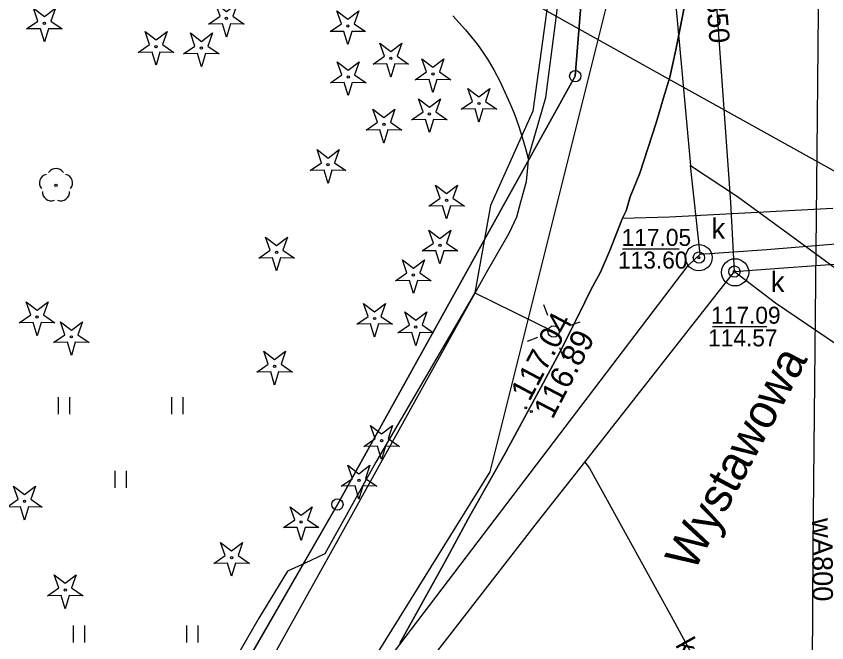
# Model space of a CAD drawing. Extents: x 6434771 to 6436222, y 5663454 to 5664782.
# Drawn here: x 6435105.2 to 6435140.97, y 5664054.62 to 5664082.27 of the extents above; entities that cross this region are included whole.
import ezdxf

# ---------------------------------------------------------------- set-up
doc = ezdxf.new("R2010")
doc.units = 0
for name, color, linetype in [('Warstwa 1', 7, 'Continuous'), ('Warstwa 10', 7, 'Continuous'), ('Warstwa 11', 7, 'Continuous'), ('Warstwa 12', 7, 'Continuous'), ('Warstwa 13', 7, 'Continuous'), ('Warstwa 14', 7, 'Continuous'), ('Warstwa 15', 7, 'Continuous'), ('Warstwa 2', 7, 'Continuous'), ('Warstwa 25', 7, 'Continuous'), ('Warstwa 4', 7, 'Continuous'), ('Warstwa 5', 7, 'Continuous'), ('Warstwa 6', 7, 'Continuous'), ('Warstwa 7', 7, 'Continuous'), ('Warstwa 8', 7, 'Continuous'), ('Warstwa 9', 7, 'Continuous')]:
    doc.layers.add(name, color=color, linetype=linetype)

msp = doc.modelspace()

# ---------------------------------------------------------------- linework, layer by layer
at = {"layer": 'Warstwa 1'}
for p, q in [((6435129.873, 5664079.629), (6435133.231, 5664121.51)), ((6435129.873, 5664079.629), (6435133.231, 5664121.51)), ((6435119.373, 5664060.725), (6435129.873, 5664079.629)), ((6435119.373, 5664060.725), (6435129.873, 5664079.629)), ((6435099.605, 5664026.362), (6435119.373, 5664060.725)), ((6435099.605, 5664026.362), (6435119.373, 5664060.725))]:
    msp.add_line(p, q, dxfattribs=at)
at = {"layer": 'Warstwa 10'}
msp.add_lwpolyline([(6435120.946, 5664086.8), (6435133.821, 5664079.593), (6435142.697, 5664074.676)], dxfattribs=at)
for points in [[(6435113.694, 5664081.921), (6435114.196, 5664082.268), (6435113.994, 5664082.844), (6435114.479, 5664082.474), (6435114.964, 5664082.844), (6435114.762, 5664082.268), (6435115.264, 5664081.921), (6435114.654, 5664081.935), (6435114.479, 5664081.351), (6435114.304, 5664081.935)], [(6435105.661, 5664081.709), (6435106.163, 5664082.056), (6435105.961, 5664082.632), (6435106.446, 5664082.262), (6435106.931, 5664082.632), (6435106.729, 5664082.056), (6435107.231, 5664081.709), (6435106.621, 5664081.723), (6435106.446, 5664081.139), (6435106.271, 5664081.723)], [(6435119.051, 5664081.591), (6435119.553, 5664081.938), (6435119.351, 5664082.514), (6435119.836, 5664082.144), (6435120.321, 5664082.514), (6435120.119, 5664081.938), (6435120.621, 5664081.591), (6435120.011, 5664081.605), (6435119.836, 5664081.021), (6435119.661, 5664081.605)], [(6435110.587, 5664080.678), (6435111.089, 5664081.025), (6435110.887, 5664081.601), (6435111.372, 5664081.231), (6435111.857, 5664081.601), (6435111.655, 5664081.025), (6435112.157, 5664080.678), (6435111.547, 5664080.692), (6435111.372, 5664080.108), (6435111.197, 5664080.692)], [(6435112.588, 5664080.609), (6435113.09, 5664080.956), (6435112.888, 5664081.532), (6435113.373, 5664081.162), (6435113.858, 5664081.532), (6435113.656, 5664080.956), (6435114.158, 5664080.609), (6435113.548, 5664080.623), (6435113.373, 5664080.039), (6435113.198, 5664080.623)], [(6435120.947, 5664080.155), (6435121.449, 5664080.502), (6435121.247, 5664081.078), (6435121.732, 5664080.708), (6435122.217, 5664081.078), (6435122.015, 5664080.502), (6435122.517, 5664080.155), (6435121.907, 5664080.169), (6435121.732, 5664079.585), (6435121.557, 5664080.169)], [(6435119.069, 5664079.338), (6435119.571, 5664079.685), (6435119.369, 5664080.261), (6435119.854, 5664079.891), (6435120.339, 5664080.261), (6435120.137, 5664079.685), (6435120.639, 5664079.338), (6435120.029, 5664079.352), (6435119.854, 5664078.768), (6435119.679, 5664079.352)], [(6435122.808, 5664079.47), (6435123.31, 5664079.817), (6435123.108, 5664080.393), (6435123.593, 5664080.023), (6435124.078, 5664080.393), (6435123.876, 5664079.817), (6435124.378, 5664079.47), (6435123.768, 5664079.484), (6435123.593, 5664078.9), (6435123.418, 5664079.484)], [(6435124.838, 5664078.164), (6435125.34, 5664078.511), (6435125.138, 5664079.087), (6435125.623, 5664078.717), (6435126.108, 5664079.087), (6435125.906, 5664078.511), (6435126.408, 5664078.164), (6435125.798, 5664078.178), (6435125.623, 5664077.594), (6435125.448, 5664078.178)], [(6435122.652, 5664077.704), (6435123.154, 5664078.051), (6435122.952, 5664078.627), (6435123.437, 5664078.257), (6435123.922, 5664078.627), (6435123.72, 5664078.051), (6435124.222, 5664077.704), (6435123.612, 5664077.718), (6435123.437, 5664077.134), (6435123.262, 5664077.718)], [(6435120.644, 5664077.243), (6435121.146, 5664077.59), (6435120.944, 5664078.166), (6435121.429, 5664077.796), (6435121.914, 5664078.166), (6435121.712, 5664077.59), (6435122.214, 5664077.243), (6435121.604, 5664077.257), (6435121.429, 5664076.673), (6435121.254, 5664077.257)], [(6435118.176, 5664075.461), (6435118.678, 5664075.808), (6435118.476, 5664076.384), (6435118.961, 5664076.014), (6435119.446, 5664076.384), (6435119.244, 5664075.808), (6435119.746, 5664075.461), (6435119.136, 5664075.475), (6435118.961, 5664074.891), (6435118.786, 5664075.475)], [(6435123.407, 5664073.896), (6435123.909, 5664074.243), (6435123.707, 5664074.819), (6435124.192, 5664074.449), (6435124.677, 5664074.819), (6435124.475, 5664074.243), (6435124.977, 5664073.896), (6435124.367, 5664073.91), (6435124.192, 5664073.326), (6435124.017, 5664073.91)], [(6435123.116, 5664071.911), (6435123.618, 5664072.258), (6435123.416, 5664072.834), (6435123.901, 5664072.464), (6435124.386, 5664072.834), (6435124.184, 5664072.258), (6435124.686, 5664071.911), (6435124.076, 5664071.925), (6435123.901, 5664071.341), (6435123.726, 5664071.925)], [(6435115.905, 5664071.601), (6435116.407, 5664071.948), (6435116.205, 5664072.524), (6435116.69, 5664072.154), (6435117.175, 5664072.524), (6435116.973, 5664071.948), (6435117.475, 5664071.601), (6435116.865, 5664071.615), (6435116.69, 5664071.031), (6435116.515, 5664071.615)], [(6435121.943, 5664070.6), (6435122.445, 5664070.947), (6435122.243, 5664071.523), (6435122.728, 5664071.153), (6435123.213, 5664071.523), (6435123.011, 5664070.947), (6435123.513, 5664070.6), (6435122.903, 5664070.614), (6435122.728, 5664070.03), (6435122.553, 5664070.614)], [(6435105.339, 5664068.74), (6435105.841, 5664069.087), (6435105.639, 5664069.663), (6435106.124, 5664069.293), (6435106.609, 5664069.663), (6435106.407, 5664069.087), (6435106.909, 5664068.74), (6435106.299, 5664068.754), (6435106.124, 5664068.17), (6435105.949, 5664068.754)], [(6435120.23, 5664068.677), (6435120.732, 5664069.024), (6435120.53, 5664069.6), (6435121.015, 5664069.23), (6435121.5, 5664069.6), (6435121.298, 5664069.024), (6435121.8, 5664068.677), (6435121.19, 5664068.691), (6435121.015, 5664068.107), (6435120.84, 5664068.691)], [(6435122.049, 5664068.301), (6435122.551, 5664068.648), (6435122.349, 5664069.224), (6435122.834, 5664068.854), (6435123.319, 5664069.224), (6435123.117, 5664068.648), (6435123.619, 5664068.301), (6435123.009, 5664068.315), (6435122.834, 5664067.731), (6435122.659, 5664068.315)], [(6435106.851, 5664067.868), (6435107.353, 5664068.215), (6435107.151, 5664068.791), (6435107.636, 5664068.421), (6435108.121, 5664068.791), (6435107.919, 5664068.215), (6435108.421, 5664067.868), (6435107.811, 5664067.882), (6435107.636, 5664067.298), (6435107.461, 5664067.882)], [(6435115.822, 5664066.566), (6435116.324, 5664066.913), (6435116.122, 5664067.489), (6435116.607, 5664067.119), (6435117.092, 5664067.489), (6435116.89, 5664066.913), (6435117.392, 5664066.566), (6435116.782, 5664066.58), (6435116.607, 5664065.996), (6435116.432, 5664066.58)], [(6435120.542, 5664063.284), (6435121.044, 5664063.631), (6435120.842, 5664064.207), (6435121.327, 5664063.837), (6435121.812, 5664064.207), (6435121.61, 5664063.631), (6435122.112, 5664063.284), (6435121.502, 5664063.298), (6435121.327, 5664062.714), (6435121.152, 5664063.298)], [(6435119.543, 5664061.529), (6435120.045, 5664061.876), (6435119.843, 5664062.452), (6435120.328, 5664062.082), (6435120.813, 5664062.452), (6435120.611, 5664061.876), (6435121.113, 5664061.529), (6435120.503, 5664061.543), (6435120.328, 5664060.959), (6435120.153, 5664061.543)], [(6435104.782, 5664060.604), (6435105.284, 5664060.951), (6435105.082, 5664061.527), (6435105.567, 5664061.157), (6435106.052, 5664061.527), (6435105.85, 5664060.951), (6435106.352, 5664060.604), (6435105.742, 5664060.618), (6435105.567, 5664060.034), (6435105.392, 5664060.618)], [(6435116.99, 5664059.701), (6435117.492, 5664060.048), (6435117.29, 5664060.624), (6435117.775, 5664060.254), (6435118.26, 5664060.624), (6435118.058, 5664060.048), (6435118.56, 5664059.701), (6435117.95, 5664059.715), (6435117.775, 5664059.131), (6435117.6, 5664059.715)], [(6435113.922, 5664058.125), (6435114.424, 5664058.472), (6435114.222, 5664059.048), (6435114.707, 5664058.678), (6435115.192, 5664059.048), (6435114.99, 5664058.472), (6435115.492, 5664058.125), (6435114.882, 5664058.139), (6435114.707, 5664057.555), (6435114.532, 5664058.139)], [(6435106.581, 5664056.694), (6435107.083, 5664057.041), (6435106.881, 5664057.617), (6435107.366, 5664057.247), (6435107.851, 5664057.617), (6435107.649, 5664057.041), (6435108.151, 5664056.694), (6435107.541, 5664056.708), (6435107.366, 5664056.124), (6435107.191, 5664056.708)]]:
    msp.add_lwpolyline(points, close=True, dxfattribs=at)
for centre, radius in [((6435106.446, 5664081.964), 0.05), ((6435114.479, 5664082.176), 0.05), ((6435119.836, 5664081.846), 0.05), ((6435111.372, 5664080.933), 0.05), ((6435113.373, 5664080.864), 0.05), ((6435121.732, 5664080.41), 0.05), ((6435129.873, 5664079.629), 0.25), ((6435119.854, 5664079.593), 0.05), ((6435123.593, 5664079.725), 0.05), ((6435125.623, 5664078.419), 0.05), ((6435123.437, 5664077.959), 0.05), ((6435121.429, 5664077.498), 0.05), ((6435118.961, 5664075.716), 0.05), ((6435124.192, 5664074.151), 0.05), ((6435123.901, 5664072.166), 0.05), ((6435116.69, 5664071.856), 0.05), ((6435122.728, 5664070.855), 0.05), ((6435106.124, 5664068.995), 0.05), ((6435121.015, 5664068.932), 0.05), ((6435122.834, 5664068.556), 0.05), ((6435107.636, 5664068.123), 0.05), ((6435116.607, 5664066.821), 0.05), ((6435121.327, 5664063.539), 0.05), ((6435120.328, 5664061.784), 0.05), ((6435105.567, 5664060.859), 0.05), ((6435119.373, 5664060.725), 0.25), ((6435117.775, 5664059.956), 0.05), ((6435114.707, 5664058.38), 0.05), ((6435107.366, 5664056.949), 0.05)]:
    msp.add_circle(centre, radius, dxfattribs=at)
at = {"layer": 'Warstwa 11'}
msp.add_circle((6435106.958, 5664074.805), 0.05, dxfattribs=at)
for centre, start, end in [((6435106.958, 5664075.18), 30.1471, 149.8529), ((6435106.601, 5664074.921), 102.1471, 221.8529), ((6435107.315, 5664074.921), 318.1471, 77.8529), ((6435106.738, 5664074.502), 174.1471, 293.8529), ((6435107.178, 5664074.502), 246.1471, 5.8529)]:
    msp.add_arc(centre, 0.375, start, end, dxfattribs=at)
at = {"layer": 'Warstwa 12'}
for points in [[(6435141, 5664096.944), (6435140.712, 5664094.875), (6435140.541, 5664077.81), (6435140.348, 5664058.843), (6435140.244, 5664037.853), (6435131.538, 5664021.545), (6435121.662, 5664002.962), (6435115.163, 5663990.896), (6435113.532, 5663987.769), (6435105.974, 5663975.592), (6435096.975, 5663960.761), (6435093.444, 5663955.018), (6435088.979, 5663947.571), (6435088.964, 5663946.347), (6435089.697, 5663946.338), (6435089.709, 5663947.336), (6435089.904, 5663947.79), (6435099.437, 5663963.329), (6435112.073, 5663983.894), (6435114.868, 5663988.39), (6435124.041, 5664005.528), (6435134.579, 5664025.286), (6435141.037, 5664037.344)], [(6435081.671, 5663992.367), (6435091.931, 5664003.014), (6435098.512, 5664012.955), (6435110.903, 5664037.666), (6435126.121, 5664062.163), (6435134.221, 5664094.6)], [(6435128.904, 5664084.701), (6435127.994, 5664078.081), (6435126.138, 5664073.922), (6435125.44, 5664070.063), (6435121.077, 5664062.589), (6435118.82, 5664058.548), (6435117.953, 5664058.128), (6435117.168, 5664057.787), (6435115.909, 5664055.713), (6435109.341, 5664044.305), (6435105.845, 5664037.988)], [(6435125.44, 5664070.063), (6435128.915, 5664068.356)]]:
    msp.add_lwpolyline(points, dxfattribs=at)
at = {"layer": 'Warstwa 14'}
for p, q in [((6435131.954, 5664072.01), (6435134.45, 5664072.01)), ((6435135.921, 5664068.577), (6435138.327, 5664068.577))]:
    msp.add_line(p, q, dxfattribs=at)
for centre in [(6435135.327, 5664071.617), (6435136.892, 5664070.999)]:
    msp.add_circle(centre, 0.045, dxfattribs=at)
at = {"layer": 'Warstwa 15'}
for centre, radius in [((6435135.327, 5664071.617), 0.584), ((6435136.922, 5664070.969), 0.602)]:
    msp.add_circle(centre, radius, dxfattribs=at)
at = {"layer": 'Warstwa 2'}
msp.add_circle((6435128.915, 5664068.356), 0.25, dxfattribs=at)
at = {"layer": 'Warstwa 25'}
for centre in [(6435127.688, 5664064.985), (6435127.931, 5664064.828)]:
    msp.add_circle(centre, 0.045, dxfattribs=at)
at = {"layer": 'Warstwa 4'}
for points in [[(6435128.655, 5664069.059), (6435128.481, 5664069.528)], [(6435129.618, 5664068.616), (6435130.087, 5664068.79)], [(6435128.212, 5664068.096), (6435127.743, 5664067.922)], [(6435129.175, 5664067.653), (6435129.349, 5664067.184)]]:
    msp.add_lwpolyline(points, dxfattribs=at)
for centre in [(6435135.327, 5664071.617), (6435136.892, 5664070.999)]:
    msp.add_circle(centre, 0.25, dxfattribs=at)
at = {"layer": 'Warstwa 5'}
for p, q in [((6435124.462, 5664082.289), (6435124.751, 5664081.986)), ((6435124.751, 5664081.986), (6435125.029, 5664081.674)), ((6435125.029, 5664081.674), (6435125.296, 5664081.352)), ((6435125.296, 5664081.352), (6435125.553, 5664081.022)), ((6435125.553, 5664081.022), (6435125.798, 5664080.682)), ((6435125.798, 5664080.682), (6435126.031, 5664080.335)), ((6435126.031, 5664080.335), (6435126.293, 5664079.873)), ((6435126.293, 5664079.873), (6435126.54, 5664079.402)), ((6435126.54, 5664079.402), (6435126.771, 5664078.924)), ((6435126.771, 5664078.924), (6435126.986, 5664078.437)), ((6435126.986, 5664078.437), (6435127.184, 5664077.944)), ((6435127.184, 5664077.944), (6435127.365, 5664077.445)), ((6435127.365, 5664077.445), (6435127.53, 5664076.939)), ((6435127.53, 5664076.939), (6435127.677, 5664076.429)), ((6435127.677, 5664076.429), (6435127.788, 5664075.992)), ((6435127.769, 5664075.427), (6435127.808, 5664075.913)), ((6435127.788, 5664075.992), (6435127.808, 5664075.913)), ((6435127.718, 5664074.985), (6435127.769, 5664075.427)), ((6435127.463, 5664074.081), (6435127.718, 5664074.985)), ((6435127.298, 5664073.419), (6435127.463, 5664074.081)), ((6435126.956, 5664072.693), (6435127.298, 5664073.419)), ((6435125.955, 5664070.959), (6435126.956, 5664072.693)), ((6435119.214, 5664058.829), (6435125.955, 5664070.959)), ((6435107.068, 5664064.709), (6435107.068, 5664065.459)), ((6435107.568, 5664064.709), (6435107.568, 5664065.459)), ((6435112.068, 5664064.709), (6435112.068, 5664065.459)), ((6435112.568, 5664064.709), (6435112.568, 5664065.459)), ((6435109.568, 5664061.459), (6435109.568, 5664062.209)), ((6435110.068, 5664061.459), (6435110.068, 5664062.209)), ((6435109.045, 5664040.536), (6435119.214, 5664058.829)), ((6435107.735, 5664054.637), (6435107.735, 5664055.387)), ((6435108.235, 5664054.637), (6435108.235, 5664055.387)), ((6435112.735, 5664054.637), (6435112.735, 5664055.387)), ((6435113.235, 5664054.637), (6435113.235, 5664055.387))]:
    msp.add_line(p, q, dxfattribs=at)
at = {"layer": 'Warstwa 6'}
for points in [[(6435129.873, 5664079.629), (6435119.373, 5664060.725), (6435099.605, 5664026.362), (6435097.753, 5664027.064), (6435088.902, 5664010.531), (6435070.884, 5664005.038), (6435120.043, 5663983.972), (6435155.51, 5664047.027), (6435155.004, 5664047.313), (6435158.518, 5664053.401), (6435174.552, 5664081.758), (6435178.047, 5664087.926), (6435171.553, 5664091.735), (6435147.074, 5664105.982), (6435151.062, 5664159.407), (6435151.966, 5664163.866), (6435155.042, 5664172.61), (6435129.333, 5664159.69), (6435132.379, 5664160.093), (6435134.434, 5664158.918), (6435135.019, 5664155.141), (6435133.231, 5664121.51)], [(6435070.884, 5664005.038), (6435088.902, 5664010.531), (6435097.753, 5664027.064), (6435099.605, 5664026.362), (6435119.373, 5664060.725), (6435129.873, 5664079.629), (6435133.231, 5664121.51), (6435135.019, 5664155.141), (6435134.434, 5664158.918), (6435132.379, 5664160.093), (6435129.333, 5664159.69), (6435091.915, 5664143.622), (6435051.916, 5664125.895), (6435013.331, 5664108.431), (6434975.929, 5664092.123), (6434957.472, 5664084.246), (6434956.877, 5664081.353), (6434957.736, 5664068.872), (6435011.285, 5664038.642)]]:
    msp.add_lwpolyline(points, close=True, dxfattribs=at)
msp.add_lwpolyline([(6435134.779, 5664083.176), (6435134.31, 5664080.795), (6435134.051, 5664079.581), (6435133.762, 5664078.677), (6435133.563, 5664077.962), (6435133.436, 5664077.565), (6435132.724, 5664075.352), (6435132.3, 5664074.295), (6435132.125, 5664073.678), (6435131.959, 5664073.36), (6435131.397, 5664071.94), (6435130.984, 5664070.983), (6435130.563, 5664070.203), (6435130.3, 5664069.653), (6435129.312, 5664067.663), (6435128.355, 5664065.883), (6435126.732, 5664062.907), (6435125.145, 5664060.096), (6435124.131, 5664058.206), (6435122.133, 5664054.602)], dxfattribs=at)
for centre in [(6435135.327, 5664071.617), (6435136.892, 5664070.999)]:
    msp.add_circle(centre, 0.045, dxfattribs=at)
at = {"layer": 'Warstwa 7'}
for points in [[(6435140.097, 5664135.266), (6435138.962, 5664128.4), (6435137.7, 5664121.734), (6435137.187, 5664119.009), (6435136.228, 5664113.923), (6435133.646, 5664099.572), (6435133.042, 5664096.656), (6435133.422, 5664092.303), (6435134.572, 5664079.855), (6435134.956, 5664075.691)], [(6435136.892, 5664070.999), (6435136.732, 5664074.051), (6435135.863, 5664086.23), (6435135.268, 5664095.005), (6435134.977, 5664099.524), (6435135.39, 5664101.482), (6435137.557, 5664112.547), (6435138.994, 5664120.066), (6435139.248, 5664121.247), (6435140.571, 5664127.999)], [(6435134.956, 5664075.691), (6435137.036, 5664074.317), (6435139.646, 5664072.407), (6435144.108, 5664069.133), (6435149.558, 5664065.226), (6435158.346, 5664058.837), (6435161.641, 5664056.39), (6435162.092, 5664056.188)], [(6435135.382, 5664071.777), (6435134.956, 5664075.691)], [(6435135.382, 5664071.777), (6435138.322, 5664071.983), (6435141.722, 5664072.252), (6435145.574, 5664072.582), (6435154.752, 5664073.472), (6435157.07, 5664073.439), (6435163.927, 5664069.6), (6435188.867, 5664055.634), (6435189.371, 5664055.118)], [(6435136.892, 5664070.999), (6435138.265, 5664071.108), (6435143.943, 5664071.528), (6435148.784, 5664071.909), (6435150.308, 5664072.071), (6435156.298, 5664072.57), (6435156.91, 5664072.571), (6435188.458, 5664054.879), (6435188.972, 5664054.362), (6435189.68, 5664054.194), (6435218.139, 5664038.229), (6435218.573, 5664037.764)], [(6435092.121, 5663990.708), (6435092.403, 5663991.369), (6435093.574, 5663994.694), (6435098.233, 5664008.57), (6435101.942, 5664019.568), (6435107.154, 5664034.87), (6435108.538, 5664036.696), (6435116.475, 5664047.121), (6435124.79, 5664058.05), (6435134.855, 5664071.273), (6435135.382, 5664071.777)], [(6435092.414, 5663987.68), (6435092.821, 5663988.501), (6435093.971, 5663991.963), (6435097.602, 5664002.871), (6435101.656, 5664015.23), (6435102.82, 5664018.639), (6435104.402, 5664023.509), (6435107.708, 5664033.476), (6435107.951, 5664034), (6435110.663, 5664037.465), (6435114.175, 5664042.002), (6435120.919, 5664050.564), (6435128.199, 5664059.938), (6435130.294, 5664062.59), (6435136.892, 5664070.999)], [(6435136.892, 5664070.999), (6435138.713, 5664069.623), (6435149.193, 5664062.521), (6435154.975, 5664058.578), (6435157.409, 5664056.735), (6435159.659, 5664055.217), (6435160.195, 5664055.111)], [(6435130.294, 5664062.59), (6435130.5, 5664062.332), (6435134.264, 5664055.507), (6435139.796, 5664045.277), (6435143.57, 5664038.305)]]:
    msp.add_lwpolyline(points, dxfattribs=at)
at = {"layer": 'Warstwa 8'}
for p, q in [((6435134.31, 5664080.795), (6435134.779, 5664083.176)), ((6435134.051, 5664079.581), (6435134.31, 5664080.795)), ((6435133.762, 5664078.677), (6435134.051, 5664079.581)), ((6435133.563, 5664077.962), (6435133.762, 5664078.677)), ((6435133.436, 5664077.565), (6435133.563, 5664077.962)), ((6435132.724, 5664075.352), (6435133.436, 5664077.565)), ((6435132.3, 5664074.295), (6435132.724, 5664075.352)), ((6435132.125, 5664073.678), (6435132.3, 5664074.295)), ((6435134.029, 5664073.413), (6435141.234, 5664073.796)), ((6435134.029, 5664073.413), (6435141.234, 5664073.796)), ((6435131.959, 5664073.36), (6435132.125, 5664073.678)), ((6435131.959, 5664073.36), (6435134.029, 5664073.413)), ((6435131.959, 5664073.36), (6435134.029, 5664073.413)), ((6435131.397, 5664071.94), (6435131.959, 5664073.36)), ((6435130.984, 5664070.983), (6435131.397, 5664071.94)), ((6435130.563, 5664070.203), (6435130.984, 5664070.983)), ((6435130.3, 5664069.653), (6435130.563, 5664070.203)), ((6435129.312, 5664067.663), (6435130.3, 5664069.653)), ((6435128.355, 5664065.883), (6435129.312, 5664067.663)), ((6435126.732, 5664062.907), (6435128.355, 5664065.883)), ((6435125.145, 5664060.096), (6435126.732, 5664062.907)), ((6435124.131, 5664058.206), (6435125.145, 5664060.096)), ((6435122.133, 5664054.602), (6435124.131, 5664058.206))]:
    msp.add_line(p, q, dxfattribs=at)
at = {"layer": 'Warstwa 9'}
for p, q in [((6435128.571, 5664078.684), (6435129.974, 5664089.578)), ((6435128.571, 5664078.684), (6435129.974, 5664089.578)), ((6435134.31, 5664080.795), (6435134.779, 5664083.176)), ((6435124.462, 5664082.289), (6435124.751, 5664081.986)), ((6435124.751, 5664081.986), (6435125.029, 5664081.674)), ((6435125.029, 5664081.674), (6435125.296, 5664081.352)), ((6435125.296, 5664081.352), (6435125.553, 5664081.022)), ((6435125.553, 5664081.022), (6435125.798, 5664080.682)), ((6435125.798, 5664080.682), (6435126.031, 5664080.335)), ((6435134.051, 5664079.581), (6435134.31, 5664080.795)), ((6435126.031, 5664080.335), (6435126.293, 5664079.873)), ((6435126.293, 5664079.873), (6435126.54, 5664079.402)), ((6435133.762, 5664078.677), (6435134.051, 5664079.581)), ((6435126.54, 5664079.402), (6435126.771, 5664078.924)), ((6435126.771, 5664078.924), (6435126.986, 5664078.437)), ((6435126.986, 5664078.437), (6435127.184, 5664077.944)), ((6435127.788, 5664075.992), (6435128.571, 5664078.684)), ((6435127.788, 5664075.992), (6435128.571, 5664078.684)), ((6435133.563, 5664077.962), (6435133.762, 5664078.677)), ((6435127.184, 5664077.944), (6435127.365, 5664077.445)), ((6435133.436, 5664077.565), (6435133.563, 5664077.962)), ((6435127.365, 5664077.445), (6435127.53, 5664076.939)), ((6435132.724, 5664075.352), (6435133.436, 5664077.565)), ((6435127.53, 5664076.939), (6435127.677, 5664076.429)), ((6435127.677, 5664076.429), (6435127.788, 5664075.992)), ((6435127.769, 5664075.427), (6435127.808, 5664075.913)), ((6435127.788, 5664075.992), (6435127.808, 5664075.913)), ((6435127.718, 5664074.985), (6435127.769, 5664075.427)), ((6435132.3, 5664074.295), (6435132.724, 5664075.352)), ((6435127.463, 5664074.081), (6435127.718, 5664074.985)), ((6435127.298, 5664073.419), (6435127.463, 5664074.081)), ((6435132.125, 5664073.678), (6435132.3, 5664074.295)), ((6435126.956, 5664072.693), (6435127.298, 5664073.419)), ((6435131.959, 5664073.36), (6435132.125, 5664073.678)), ((6435131.397, 5664071.94), (6435131.959, 5664073.36)), ((6435125.955, 5664070.959), (6435126.956, 5664072.693)), ((6435130.984, 5664070.983), (6435131.397, 5664071.94)), ((6435119.214, 5664058.829), (6435125.955, 5664070.959)), ((6435130.563, 5664070.203), (6435130.984, 5664070.983)), ((6435130.3, 5664069.653), (6435130.563, 5664070.203)), ((6435129.312, 5664067.663), (6435130.3, 5664069.653)), ((6435128.355, 5664065.883), (6435129.312, 5664067.663)), ((6435126.732, 5664062.907), (6435128.355, 5664065.883)), ((6435125.145, 5664060.096), (6435126.732, 5664062.907)), ((6435124.131, 5664058.206), (6435125.145, 5664060.096)), ((6435109.045, 5664040.536), (6435119.214, 5664058.829)), ((6435122.133, 5664054.602), (6435124.131, 5664058.206))]:
    msp.add_line(p, q, dxfattribs=at)

# ---------------------------------------------------------------- texts
at = {"layer": 'Warstwa 13'}
msp.add_text('wA800', height=0.9, rotation=270.3158, dxfattribs=at).set_placement((6435140.323, 5664060.123))
at = {"layer": 'Warstwa 14'}
for s, p in [('113.60', (6435131.757, 5664071.135)), ('114.57', (6435135.731, 5664067.702))]:
    msp.add_text(s, height=0.75, dxfattribs=at).set_placement(p)
msp.add_text('Wystawowa', height=1.5, rotation=61.8794, dxfattribs=at).set_placement((6435135.102, 5664057.713))
at = {"layer": 'Warstwa 25'}
for s, rotation, p in [('117.04', 62.0914, (6435127.851, 5664065.23)), ('116.89', 62.4352, (6435128.866, 5664064.448))]:
    msp.add_text(s, height=1, rotation=rotation, dxfattribs=at).set_placement(p)
at = {"layer": 'Warstwa 5'}
for p in [(6435135.882, 5664072.448), (6435138.504, 5664070.095)]:
    msp.add_text('k', height=0.9, dxfattribs=at).set_placement(p)
at = {"layer": 'Warstwa 6'}
for s, p in [('117.05', (6435131.918, 5664072.135)), ('117.09', (6435135.865, 5664068.702))]:
    msp.add_text(s, height=0.75, dxfattribs=at).set_placement(p)
at = {"layer": 'Warstwa 7'}
for s, rotation, p in [('kd350', 274.7734, (6435135.532, 5664084.314)), ('kd150', 299.0954, (6435134.265, 5664054.527))]:
    msp.add_text(s, height=0.9, rotation=rotation, dxfattribs=at).set_placement(p)

doc.saveas('drawing.dxf')
